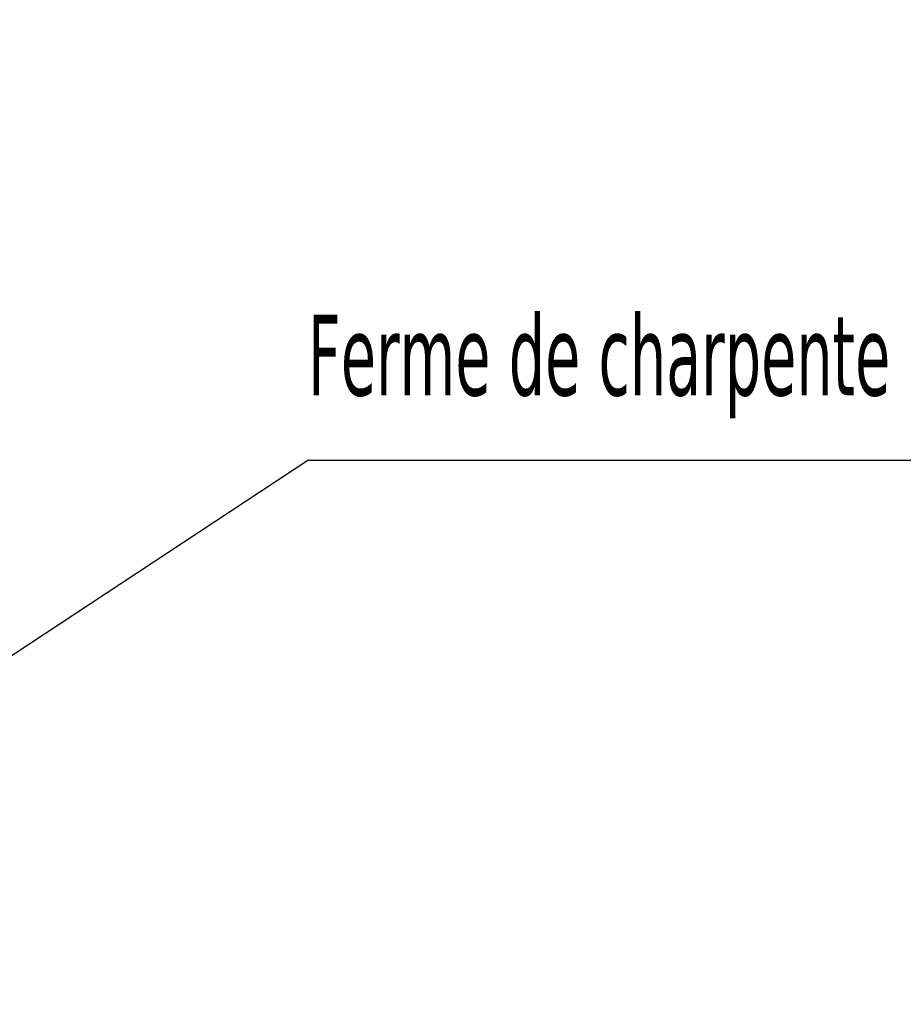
# Model space of a CAD drawing. Header units: millimetres. Extents: x 0 to 1517, y -116 to 725.
# Tile 441 of 501: x 1190 to 1217, y 647 to 677. Entities that reach past the tile are written whole.
import ezdxf

# ---------------------------------------------------------------- set-up
doc = ezdxf.new("R2010")
doc.units = ezdxf.units.MM
doc.layers.add('Ech.1_100', color=7, linetype='Continuous')
doc.styles.add('tahoma-', font='txt', dxfattribs={"height": 1})
doc.dimstyles.new('ISO-25', dxfattribs={"dimtxt": 2.5, "dimasz": 2.5, "dimexe": 1.25, "dimexo": 0.625, "dimtad": 1, "dimtxsty": 'Standard', "dimcen": 2.5, "dimadec": 0, "dimazin": 0, "dimtfac": 1, "dimtmove": 0, "dimatfit": 3, "dimfxl": 1, "dimarcsym": 0})

msp = doc.modelspace()

# ---------------------------------------------------------------- texts
at = {"layer": 'Ech.1_100', "linetype": 'Continuous', "insert": (1199.09, 667.98), "char_height": 2.5, "attachment_point": 1, "style": 'tahoma-'}
msp.add_mtext('\\C7;\\fTahoma|b0|i0;\\W0.600000;Ferme de charpente sur poteaux bois', dxfattribs=at)
at = {"layer": 'Ech.1_100', "color": 7, "linetype": 'Continuous', "insert": (1186.009, 648.195), "char_height": 2.5, "attachment_point": 1, "rotation": 319.2744, "style": 'tahoma-', "bg_fill": 3, "box_fill_scale": 1.15, "bg_fill_color": 256, "bg_fill_true_color": 13158600, "bg_fill_transparency": 33554687}
msp.add_mtext('\\A1;\\fTahoma|b0|i0;\\W0.600000;\\H2.375000;Console de casquette', dxfattribs=at)

# ---------------------------------------------------------------- leaders
at = {"layer": 'Ech.1_100', "color": 7, "linetype": 'Continuous', "lineweight": 5, "has_arrowhead": 0}
for points in [[(1161.865, 671.301), (1175.111, 680.038), (1207.484, 680.038)], [(1185.843, 654.743), (1199.09, 663.48), (1231.462, 663.48)]]:
    msp.add_leader(points, dimstyle='ISO-25', dxfattribs=at)

doc.saveas('drawing.dxf')
